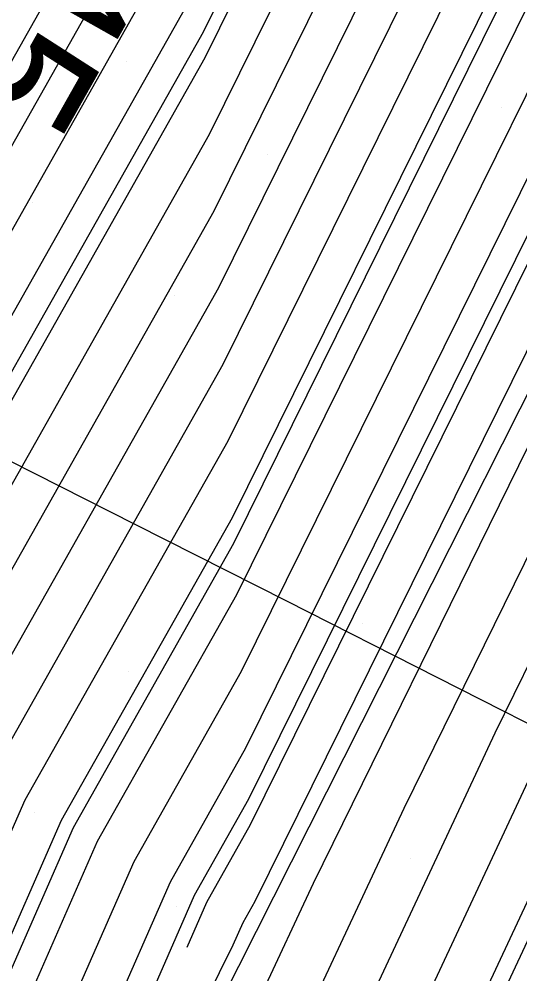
# Model space of a CAD drawing. Extents: x 2354170 to 2357230, y 866100 to 868290.
# Drawn here: x 2355814.54 to 2355821.94, y 867155.24 to 867169.34 of the extents above; entities that cross this region are included whole.
import ezdxf

# ---------------------------------------------------------------- set-up
doc = ezdxf.new("R2010")
doc.units = 0
for name, color, linetype in [('Default', 7, 'Continuous'), ('DTM Contours Major', 7, 'Continuous'), ('DTM Contours Major Text', 7, 'Continuous'), ('DTM Contours Minor', 7, 'Continuous'), ('PH Exist DTM Breakline', 7, 'Continuous'), ('Scratch_Level_0', 7, 'Continuous'), ('Scratch_Level_4', 7, 'Continuous')]:
    doc.layers.add(name, color=color, linetype=linetype)

msp = doc.modelspace()

# ---------------------------------------------------------------- linework, layer by layer
at = {"layer": 'Default'}
for points in [[(2355813.257, 867166.648), (2355817.017, 867173.307), (2355820.575, 867180.505), (2355827.786, 867187.031), (2355831.253, 867190.595), (2355835.524, 867193.04), (2355844.096, 867195.898), (2355849.981, 867197.404), (2355852.91, 867197.085), (2355859.981, 867196.788), (2355864.009, 867195.985), (2355869.982, 867195.151), (2355876.579, 867193.416), (2355879.982, 867193.022), (2355888.492, 867190.013), (2355889.569, 867189.6), (2355889.982, 867189.437), (2355890.907, 867189.087), (2355898.127, 867186.806)], [(2355797.254, 867132.331), (2355804.758, 867147.516), (2355810.328, 867160.208), (2355817.084, 867172.174), (2355821.01, 867180.116), (2355828.965, 867187.316), (2355831.545, 867189.967), (2355834.723, 867191.787), (2355844.836, 867195.158), (2355849.981, 867196.475), (2355853.953, 867196.041), (2355859.981, 867195.789), (2355865.258, 867194.736), (2355869.982, 867194.077), (2355878.036, 867191.958), (2355879.982, 867191.733), (2355884.847, 867190.013), (2355888.559, 867188.59), (2355889.982, 867188.028), (2355893.172, 867186.822), (2355899.982, 867184.671), (2355908.43, 867181.565)], [(2355797.776, 867132.1), (2355805.682, 867148.099), (2355810.865, 867159.907), (2355817.151, 867171.041), (2355821.444, 867179.727), (2355830.145, 867187.601), (2355831.837, 867189.34), (2355833.922, 867190.533), (2355845.576, 867194.418), (2355849.981, 867195.546), (2355854.996, 867194.998), (2355859.981, 867194.789), (2355866.506, 867193.488), (2355869.982, 867193.003), (2355879.493, 867190.501), (2355879.982, 867190.444), (2355881.202, 867190.013), (2355887.549, 867187.58), (2355889.982, 867186.618), (2355895.438, 867184.557), (2355899.982, 867183.121), (2355908.437, 867180.013)], [(2355798.299, 867131.868), (2355806.607, 867148.681), (2355811.402, 867159.607), (2355817.218, 867169.908), (2355821.879, 867179.338), (2355831.325, 867187.886), (2355832.129, 867188.712), (2355833.12, 867189.28), (2355846.316, 867193.678), (2355849.981, 867194.617), (2355856.039, 867193.955), (2355859.981, 867193.79), (2355867.755, 867192.24), (2355869.982, 867191.929), (2355877.266, 867190.013), (2355879.982, 867189.084), (2355886.539, 867186.57), (2355889.982, 867185.209), (2355897.703, 867182.292), (2355899.982, 867181.572), (2355904.223, 867180.013)], [(2355802.285, 867138.646), (2355807.531, 867149.263), (2355811.939, 867159.306), (2355817.285, 867168.775), (2355822.314, 867178.948), (2355832.354, 867188.034), (2355832.38, 867188.048), (2355832.418, 867188.084), (2355832.801, 867188.187), (2355847.056, 867192.938), (2355849.981, 867193.687), (2355857.082, 867192.912), (2355859.981, 867192.791), (2355869.003, 867190.991), (2355869.982, 867190.855), (2355872.564, 867190.175)], [(2355799.344, 867131.405), (2355808.456, 867149.845), (2355812.476, 867159.006), (2355817.352, 867167.642), (2355822.749, 867178.559), (2355831.93, 867186.868), (2355832.227, 867187.032), (2355832.671, 867187.44), (2355837.146, 867188.649), (2355847.795, 867192.199), (2355849.981, 867192.758), (2355858.125, 867191.869), (2355859.981, 867191.791), (2355868.898, 867190.013), (2355869.982, 867189.742), (2355870.441, 867189.554), (2355879.982, 867186.289), (2355884.519, 867184.55), (2355889.982, 867182.39), (2355896.275, 867180.013), (2355899.982, 867178.394), (2355902.801, 867177.193)], [(2355799.866, 867131.173), (2355809.381, 867150.428), (2355813.014, 867158.705), (2355817.419, 867166.509), (2355823.183, 867178.17), (2355831.506, 867185.701), (2355832.073, 867186.015), (2355832.924, 867186.797), (2355841.49, 867189.11), (2355848.535, 867191.459), (2355849.981, 867191.829), (2355859.168, 867190.826), (2355859.981, 867190.792), (2355863.887, 867190.013), (2355869.982, 867188.491), (2355872.564, 867187.43), (2355879.982, 867184.892), (2355883.509, 867183.54), (2355889.982, 867180.981), (2355892.545, 867180.013), (2355899.982, 867176.765), (2355905.638, 867174.356)], [(2355808.42, 867147.195), (2355810.305, 867151.01), (2355813.551, 867158.404), (2355817.487, 867165.376), (2355823.618, 867177.781), (2355831.081, 867184.534), (2355831.92, 867184.998), (2355833.178, 867186.154), (2355845.835, 867189.572), (2355849.275, 867190.719), (2355849.981, 867190.9), (2355858.104, 867190.013), (2355859.981, 867189.771), (2355860.349, 867189.645), (2355869.982, 867187.24), (2355874.688, 867185.306), (2355879.982, 867183.495), (2355882.499, 867182.53), (2355884.237, 867181.843)], [(2355799.312, 867127.421), (2355800.911, 867130.71), (2355811.23, 867151.592), (2355814.088, 867158.104), (2355817.554, 867164.243), (2355824.053, 867177.391), (2355830.657, 867183.367), (2355831.767, 867183.982), (2355833.431, 867185.51), (2355849.93, 867189.967), (2355849.981, 867189.97), (2355850.039, 867189.955), (2355859.981, 867188.674), (2355862.017, 867187.977), (2355869.982, 867185.989), (2355876.812, 867183.182), (2355879.982, 867182.098), (2355881.489, 867181.52), (2355885.302, 867180.013), (2355889.982, 867178.135), (2355893.779, 867176.216), (2355899.982, 867173.506), (2355908.188, 867170.013)], [(2355904.361, 867170.013), (2355899.982, 867171.877), (2355896.671, 867173.323), (2355889.982, 867176.704), (2355881.737, 867180.013), (2355880.479, 867180.51), (2355879.982, 867180.701), (2355878.936, 867181.058), (2355869.982, 867184.737), (2355863.685, 867186.31), (2355859.981, 867187.577), (2355851.298, 867188.696), (2355849.981, 867189.028), (2355848.804, 867188.951), (2355833.684, 867184.867), (2355831.613, 867182.965), (2355830.232, 867182.201), (2355824.488, 867177.002), (2355817.621, 867163.11), (2355814.625, 867157.803), (2355812.154, 867152.174), (2355801.433, 867130.479), (2355800.065, 867127.664)], [(2355881.412, 867178.713), (2355881.194, 867178.8), (2355879.982, 867179.315), (2355878.436, 867180.013), (2355869.982, 867183.486), (2355865.352, 867184.642), (2355859.981, 867186.48), (2355852.557, 867187.437), (2355849.981, 867188.085), (2355847.678, 867187.935), (2355833.937, 867184.224), (2355831.46, 867181.948), (2355829.808, 867181.034), (2355824.923, 867176.613), (2355817.688, 867161.977), (2355815.162, 867157.503), (2355813.079, 867152.757), (2355807.766, 867142.005)], [(2355815.699, 867157.202), (2355817.755, 867160.844), (2355825.357, 867176.223), (2355829.384, 867179.867), (2355831.307, 867180.931), (2355834.191, 867183.581), (2355846.552, 867186.919), (2355849.981, 867187.143), (2355853.816, 867186.178), (2355859.981, 867185.383), (2355867.02, 867182.974), (2355869.982, 867182.235), (2355875.39, 867180.013), (2355879.982, 867177.94), (2355883.584, 867176.41), (2355889.982, 867173.843), (2355897.561, 867170.013), (2355899.106, 867169.137), (2355899.982, 867168.701), (2355906.185, 867166.216)], [(2355816.236, 867156.901), (2355817.822, 867159.711), (2355825.792, 867175.834), (2355828.959, 867178.7), (2355831.154, 867179.915), (2355834.444, 867182.937), (2355845.425, 867185.903), (2355849.981, 867186.201), (2355855.075, 867184.919), (2355859.981, 867184.287), (2355868.688, 867181.307), (2355869.982, 867180.983), (2355872.344, 867180.013), (2355879.982, 867176.565), (2355885.974, 867174.021), (2355889.982, 867172.412), (2355894.73, 867170.013), (2355898.082, 867168.112), (2355899.982, 867167.168), (2355905.091, 867165.121)], [(2355816.773, 867156.601), (2355817.889, 867158.578), (2355826.227, 867175.445), (2355828.535, 867177.534), (2355831, 867178.898), (2355834.697, 867182.294), (2355844.299, 867184.888), (2355849.981, 867185.258), (2355856.334, 867183.66), (2355859.981, 867183.19), (2355869.263, 867180.013), (2355869.982, 867179.697), (2355870.543, 867179.451), (2355879.982, 867175.19), (2355888.363, 867171.631), (2355889.982, 867170.982), (2355891.899, 867170.013), (2355897.058, 867167.088), (2355899.982, 867165.635), (2355903.996, 867164.027)], [(2355817.31, 867156.3), (2355817.956, 867157.445), (2355826.662, 867175.056), (2355828.11, 867176.367), (2355830.847, 867177.881), (2355834.95, 867181.651), (2355843.173, 867183.872), (2355849.981, 867184.316), (2355857.593, 867182.401), (2355859.981, 867182.093), (2355866.059, 867180.013), (2355869.982, 867178.29), (2355873.05, 867176.944), (2355879.982, 867173.814), (2355888.937, 867170.013), (2355889.639, 867169.67), (2355889.982, 867169.495), (2355896.034, 867166.064), (2355898.966, 867164.607)], [(2355817.847, 867156), (2355818.024, 867156.312), (2355827.096, 867174.666), (2355827.686, 867175.2), (2355830.694, 867176.864), (2355835.204, 867181.008), (2355842.047, 867182.856), (2355849.981, 867183.374), (2355858.853, 867181.142), (2355859.981, 867180.996), (2355862.854, 867180.013), (2355869.982, 867176.883), (2355875.557, 867174.437), (2355879.982, 867172.439), (2355885.698, 867170.013), (2355888.577, 867168.608), (2355889.982, 867167.89), (2355895.009, 867165.04), (2355899.982, 867162.569), (2355901.807, 867161.838), (2355905.631, 867160.012)], [(2355806.137, 867130.508), (2355818.112, 867154.924), (2355818.886, 867156.579), (2355827.557, 867174.221), (2355828.97, 867174.978), (2355830.541, 867175.848), (2355835.457, 867180.364), (2355840.921, 867181.84), (2355849.981, 867182.431), (2355859.594, 867180.013), (2355859.981, 867179.886), (2355860.241, 867179.753), (2355869.982, 867175.476), (2355878.064, 867171.93), (2355879.982, 867171.064), (2355882.459, 867170.013), (2355887.515, 867167.546), (2355889.982, 867166.286), (2355893.985, 867164.016), (2355899.982, 867161.036), (2355900.713, 867160.743), (2355902.244, 867160.012)], [(2355802.376, 867115.951), (2355803.365, 867127.194), (2355804.369, 867128.084), (2355806.012, 867128.304), (2355807.635, 867131.814), (2355818.214, 867153.383), (2355820.227, 867157.689), (2355828.072, 867173.651), (2355830.663, 867175.04), (2355831.134, 867175.545), (2355831.63, 867175.972), (2355835.71, 867179.721), (2355839.795, 867180.824), (2355849.981, 867181.489), (2355855.849, 867180.013), (2355859.981, 867178.662), (2355860.534, 867178.379)], [(2355806.727, 867127.917), (2355809.133, 867133.12), (2355818.315, 867151.842), (2355821.568, 867158.798), (2355828.588, 867173.082), (2355830.907, 867174.325), (2355832.054, 867175.554), (2355833.261, 867176.595), (2355835.963, 867179.078), (2355838.669, 867179.808), (2355849.981, 867180.547), (2355852.104, 867180.013), (2355859.981, 867177.437), (2355865.259, 867174.735), (2355869.982, 867172.661), (2355876.02, 867170.013), (2355879.982, 867168.061), (2355885.39, 867165.421), (2355889.982, 867163.076), (2355891.937, 867161.968), (2355895.872, 867160.012), (2355898.547, 867158.578), (2355899.982, 867157.782), (2355904.24, 867155.754)], [(2355838.355, 867088.385), (2355834.973, 867090.012), (2355829.981, 867092.568), (2355824.198, 867095.795), (2355819.981, 867098.19), (2355817.626, 867100.012), (2355811.026, 867104.727), (2355810.534, 867104.888), (2355803.562, 867115.996), (2355803.619, 867116.543), (2355803.806, 867117.758), (2355804.602, 867126.852), (2355805.027, 867127.207), (2355807.442, 867127.53), (2355810.631, 867134.425), (2355818.417, 867150.301), (2355822.909, 867159.908), (2355829.104, 867172.512), (2355831.15, 867173.609), (2355832.974, 867175.563), (2355834.892, 867177.218), (2355836.216, 867178.435)], [(2355839.144, 867089.175), (2355837.404, 867090.012), (2355829.981, 867093.813), (2355821.381, 867098.612), (2355819.981, 867099.407), (2355819.199, 867100.012), (2355811.241, 867105.697), (2355810.647, 867105.891), (2355804.147, 867116.248), (2355804.253, 867117.261), (2355804.599, 867119.508), (2355805.163, 867125.952), (2355806.289, 867126.893), (2355808.158, 867127.143), (2355812.128, 867135.731), (2355818.518, 867148.76), (2355824.25, 867161.017), (2355826.028, 867164.636)], [(2355799.503, 867126.317), (2355801.572, 867128.151), (2355802.478, 867130.015), (2355814.003, 867153.339), (2355815.699, 867157.202)], [(2355800.147, 867126.463), (2355802.325, 867128.394), (2355803, 867129.784), (2355814.928, 867153.921), (2355816.236, 867156.901)], [(2355799.961, 867117.174), (2355800.791, 867126.609), (2355803.078, 867128.637), (2355803.523, 867129.552), (2355815.852, 867154.503), (2355816.773, 867156.601)], [(2355817.019, 867155.636), (2355817.31, 867156.3)], [(2355828.504, 867088.534), (2355825.811, 867090.012), (2355819.981, 867093.323), (2355811.333, 867100.012), (2355810.166, 867100.845), (2355810.079, 867100.874), (2355808.323, 867103.671), (2355802.231, 867112.217), (2355801.091, 867115.082), (2355801.168, 867116.563), (2355802.078, 867126.902), (2355804.523, 867129.07), (2355804.582, 867129.078), (2355804.639, 867129.203), (2355806.748, 867133.501), (2355817.701, 867155.668), (2355817.847, 867156)]]:
    msp.add_lwpolyline(points, dxfattribs=at)
at = {"layer": 'DTM Contours Major'}
msp.add_lwpolyline([(2355802.376, 867115.951), (2355803.365, 867127.194), (2355804.369, 867128.084), (2355806.012, 867128.304), (2355807.635, 867131.814), (2355818.214, 867153.383), (2355820.227, 867157.689), (2355828.072, 867173.651), (2355830.663, 867175.04), (2355831.134, 867175.545), (2355831.63, 867175.972), (2355835.71, 867179.721), (2355839.795, 867180.824), (2355849.981, 867181.489), (2355855.849, 867180.013), (2355859.981, 867178.662), (2355860.534, 867178.379)], dxfattribs=at)
at = {"layer": 'DTM Contours Minor'}
for points in [[(2355798.647, 867131.714), (2355807.223, 867149.069), (2355811.76, 867159.406), (2355817.263, 867169.153), (2355822.169, 867179.078), (2355832.111, 867188.076), (2355832.324, 867188.294), (2355832.586, 867188.444), (2355842.607, 867191.784)], [(2355800.446, 867131.058), (2355810.305, 867151.01), (2355813.551, 867158.404), (2355817.487, 867165.376), (2355823.618, 867177.781), (2355831.081, 867184.534), (2355831.92, 867184.998), (2355833.178, 867186.154), (2355845.835, 867189.572), (2355849.275, 867190.719), (2355849.981, 867190.9), (2355858.104, 867190.013), (2355859.981, 867189.771), (2355860.349, 867189.645), (2355869.982, 867187.24), (2355874.688, 867185.306), (2355879.982, 867183.495), (2355882.499, 867182.53), (2355888.867, 867180.013), (2355889.982, 867179.565), (2355890.886, 867179.108), (2355899.982, 867175.135), (2355908.475, 867171.519)], [(2355815.341, 867157.402), (2355817.71, 867161.6), (2355825.067, 867176.483), (2355829.666, 867180.645), (2355831.409, 867181.609), (2355834.022, 867184.01), (2355847.302, 867187.596), (2355849.981, 867187.771), (2355852.977, 867187.017), (2355859.981, 867186.115), (2355865.908, 867184.086), (2355869.982, 867183.069), (2355877.421, 867180.013), (2355879.982, 867178.856), (2355881.991, 867178.003), (2355889.982, 867174.797), (2355899.448, 867170.013), (2355899.789, 867169.819), (2355899.982, 867169.723), (2355906.915, 867166.945)], [(2355817.131, 867156.4), (2355817.934, 867157.823), (2355826.517, 867175.185), (2355828.252, 867176.756), (2355830.898, 867178.22), (2355834.866, 867181.865), (2355843.549, 867184.21), (2355849.981, 867184.63), (2355857.174, 867182.82), (2355859.981, 867182.458), (2355867.127, 867180.013), (2355869.982, 867178.759), (2355872.215, 867177.78), (2355879.982, 867174.273), (2355889.956, 867170.038), (2355889.982, 867170.028), (2355890.012, 867170.013), (2355896.375, 867166.406), (2355899.982, 867164.613), (2355903.267, 867163.297)], [(2355808.396, 867127.014), (2355812.628, 867136.166), (2355818.552, 867148.246), (2355824.697, 867161.387), (2355829.792, 867171.753), (2355831.474, 867172.655), (2355834.2, 867175.575), (2355835.603, 867176.785), (2355836.507, 867177.502), (2355847.197, 867178.296), (2355849.981, 867178.105), (2355853.195, 867176.799), (2355859.981, 867174.58), (2355868.903, 867170.013), (2355869.982, 867169.345), (2355871.387, 867168.608), (2355879.982, 867164.373), (2355882.912, 867162.943), (2355888.65, 867160.012), (2355889.982, 867159.311), (2355896.034, 867156.065), (2355899.982, 867153.876), (2355908.094, 867150.012)], [(2355799.46, 867110.761), (2355798.146, 867114.062), (2355798.35, 867117.99), (2355799.074, 867126.219), (2355801.07, 867127.989), (2355802.13, 867130.17), (2355813.387, 867152.951), (2355815.341, 867157.402)], [(2355806.084, 867104.742), (2355801.928, 867110.572), (2355800.25, 867114.791), (2355800.363, 867116.97), (2355801.22, 867126.707), (2355803.58, 867128.8), (2355803.871, 867129.398), (2355816.469, 867154.892), (2355817.131, 867156.4)]]:
    msp.add_lwpolyline(points, dxfattribs=at)
at = {"layer": 'PH Exist DTM Breakline'}
msp.add_lwpolyline([(2355818.243, 867121.169), (2355814.419, 867120.04), (2355812.215, 867119.724), (2355808.295, 867121.836), (2355806.527, 867123.763), (2355804.262, 867127.398), (2355804.529, 867129.106), (2355827.395, 867174.399), (2355830.494, 867175.539), (2355834.6, 867175.579), (2355837.305, 867172.194), (2355838.719, 867168.641), (2355837.775, 867164.799)], dxfattribs=at)
at = {"layer": 'Scratch_Level_0'}
for p, q in [((2355816.121, 867168.716), (2355816.121, 867168.716)), ((2355821.67, 867168.043), (2355821.67, 867168.043)), ((2355818.206, 867167.337), (2355818.206, 867167.337)), ((2355814.742, 867166.631), (2355814.742, 867166.631)), ((2355820.291, 867165.958), (2355820.291, 867165.958)), ((2355816.827, 867165.252), (2355816.827, 867165.252)), ((2355818.912, 867163.873), (2355818.912, 867163.873)), ((2355815.447, 867163.167), (2355815.447, 867163.167)), ((2355820.997, 867162.493), (2355820.997, 867162.493)), ((2355817.532, 867161.788), (2355817.532, 867161.788)), ((2355819.617, 867160.408), (2355819.617, 867160.408)), ((2355816.153, 867159.703), (2355816.153, 867159.703)), ((2355821.702, 867159.029), (2355821.702, 867159.029)), ((2355818.238, 867158.323), (2355818.238, 867158.323)), ((2355814.773, 867157.618), (2355814.773, 867157.618)), ((2355820.323, 867156.944), (2355820.323, 867156.944)), ((2355816.858, 867156.238), (2355816.858, 867156.238))]:
    msp.add_line(p, q, dxfattribs=at)
at = {"layer": 'Scratch_Level_4'}
msp.add_lwpolyline([(2355798.395, 867170.872), (2355800.629, 867169.751), (2355802.864, 867168.63), (2355805.097, 867167.507), (2355807.331, 867166.384), (2355809.563, 867165.259), (2355811.795, 867164.133), (2355814.027, 867163.006), (2355816.257, 867161.878), (2355818.488, 867160.749), (2355820.717, 867159.618), (2355822.947, 867158.487), (2355825.175, 867157.354), (2355827.403, 867156.22), (2355829.328, 867155.24)], dxfattribs=at)

# ---------------------------------------------------------------- texts
at = {"layer": 'DTM Contours Major Text'}
msp.add_text('145', height=2, rotation=240.5527, dxfattribs=at).set_placement((2355815.55, 867172.327))

doc.saveas('drawing.dxf')
